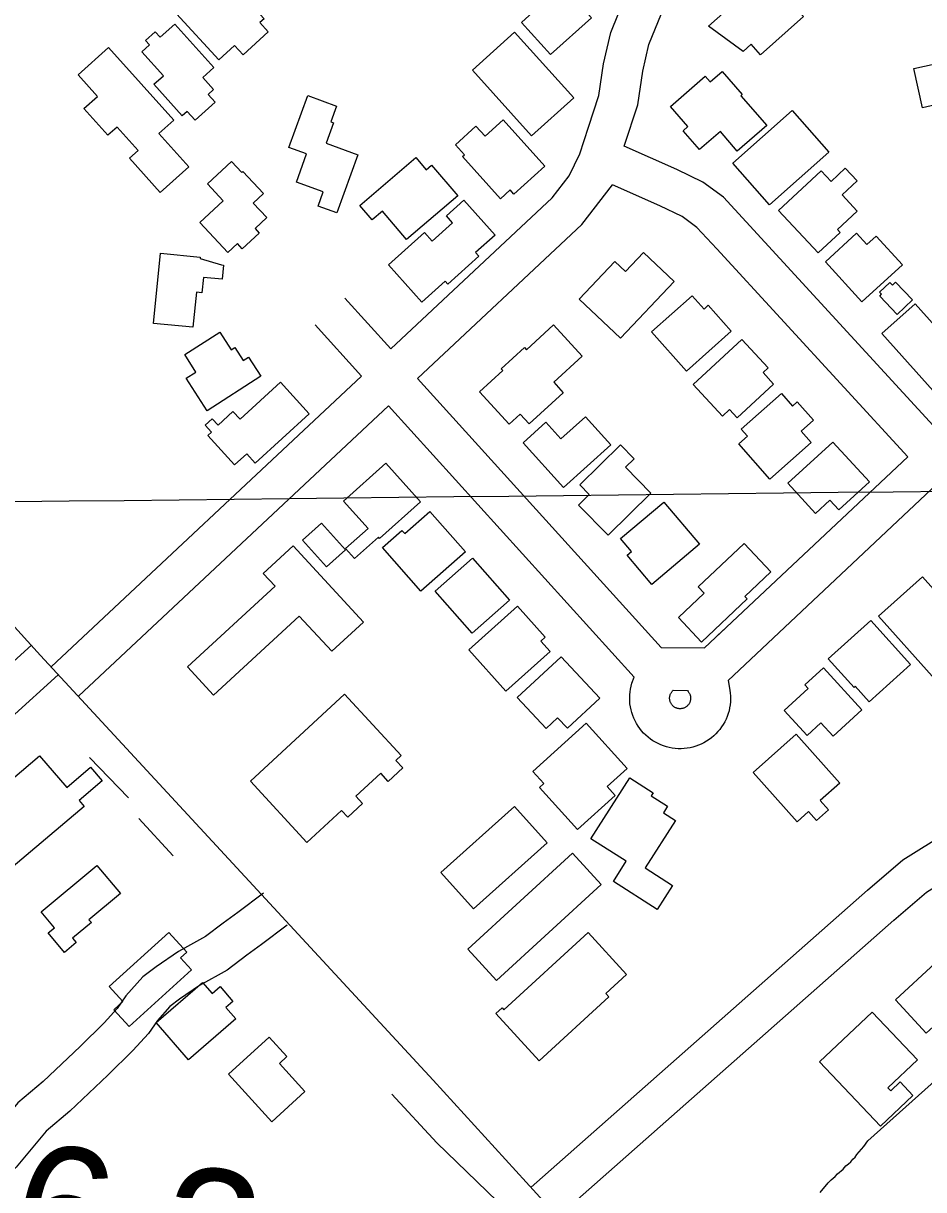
# Model space of a CAD drawing. Extents: x 3704301 to 3742427, y 506229 to 532009.
# Drawn here: x 3730943 to 3731619, y 517460 to 518336 of the extents above; entities that cross this region are included whole.
import ezdxf

# ---------------------------------------------------------------- set-up
doc = ezdxf.new("R2010")
doc.units = 0
for name, color, linetype in [('V-BLDG-OTLN', 7, 'Continuous'), ('V-GRID-MAJR', 7, 'Continuous'), ('V-ROAD-CNTR', 7, 'Continuous'), ('V-SITE-VEGE', 7, 'Continuous'), ('V-SURV-IDEN', 7, 'Continuous'), ('V-TOPO-SHOR', 7, 'Continuous')]:
    doc.layers.add(name, color=color, linetype=linetype)

msp = doc.modelspace()

# ---------------------------------------------------------------- linework, layer by layer
at = {"layer": 'V-BLDG-OTLN'}
for points in [[(3731090.21, 518308.08), (3731058.28, 518342.79), (3731092.04, 518373.85), (3731124.13, 518338.96), (3731121, 518336.08), (3731127.33, 518329.19), (3731108.52, 518311.89), (3731102.02, 518318.95)], [(3731338.26, 518374.79), (3731369.95, 518339.55), (3731339.35, 518312.04), (3731317.55, 518336.27), (3731326.08, 518343.94), (3731316.19, 518354.94)], [(3731457.92, 518333.41), (3731501.28, 518372.03), (3731529.25, 518340.62), (3731496.96, 518311.86), (3731489.9, 518319.78), (3731483.81, 518314.36)], [(3731057.18, 518334.99), (3731086.47, 518302.29), (3731078.15, 518294.84), (3731086.24, 518285.8), (3731082.19, 518282.18), (3731087.51, 518276.24), (3731072.43, 518262.73), (3731066.47, 518269.39), (3731062.64, 518265.97), (3731041.34, 518289.75), (3731048.52, 518296.19), (3731032.41, 518314.18), (3731038.14, 518319.32), (3731035.12, 518322.7), (3731042.34, 518329.17), (3731046.06, 518325.04)], [(3731312.18, 518328.82), (3731356.64, 518279.65), (3731325.07, 518251.1), (3731280.61, 518300.28)], [(3731693.97, 518335.39), (3731704.05, 518290.59), (3731674.18, 518283.86), (3731672.79, 518290.01), (3731661.41, 518287.44), (3731659.82, 518294.48), (3731642.79, 518290.64), (3731645.58, 518278.26), (3731618.67, 518272.2), (3731612.07, 518301.54), (3731638.33, 518307.45), (3731637.8, 518309.81), (3731649.15, 518312.37), (3731646.38, 518324.68)], [(3731007.35, 518317.46), (3731056.34, 518262.96), (3731045.15, 518252.89), (3731067.66, 518227.85), (3731046.2, 518208.57), (3731023.07, 518234.29), (3731029.55, 518240.11), (3731013.75, 518257.69), (3731006.87, 518251.5), (3730988.88, 518271.5), (3730999.1, 518280.69), (3730984.5, 518296.92)], [(3731429.34, 518273.13), (3731455.47, 518295.79), (3731459.1, 518291.6), (3731468.06, 518299.38), (3731483.07, 518282.06), (3731482.09, 518281.2), (3731501.58, 518258.72), (3731479.52, 518239.59), (3731466.79, 518254.28), (3731451.16, 518240.73), (3731438.85, 518254.93), (3731442.43, 518258.04)], [(3731194.48, 518236.83), (3731178.7, 518193.19), (3731164.74, 518198.23), (3731168.64, 518209.01), (3731148.4, 518216.32), (3731156.1, 518237.61), (3731142.85, 518242.4), (3731156.91, 518281.29), (3731178.58, 518273.46), (3731174.24, 518261.47), (3731176.19, 518260.77), (3731170.65, 518245.45)], [(3731548.31, 518238.73), (3731503.68, 518199.3), (3731476.04, 518230.59), (3731520.67, 518270.01)], [(3731303.68, 518263.07), (3731335.09, 518228.35), (3731311.79, 518207.27), (3731308.95, 518210.41), (3731301.71, 518203.85), (3731273.11, 518235.46), (3731274.62, 518236.83), (3731267.8, 518244.37), (3731283.23, 518258.34), (3731290.08, 518250.77)], [(3731097.05, 518163.47), (3731076.03, 518186.02), (3731093.54, 518202.34), (3731081.63, 518215.11), (3731099.62, 518231.88), (3731107.43, 518223.5), (3731108.22, 518224.25), (3731123.65, 518207.7), (3731116.08, 518200.64), (3731126.26, 518189.72), (3731117.35, 518181.41), (3731120.49, 518178.04), (3731107.82, 518166.22), (3731104.18, 518170.12)], [(3731269.58, 518206.02), (3731231, 518173.22), (3731212.95, 518194.45), (3731205.27, 518187.93), (3731195.95, 518198.89), (3731238.11, 518234.73), (3731245.89, 518225.58), (3731249.99, 518229.06)], [(3731540.31, 518163.15), (3731510.51, 518195.06), (3731542.46, 518224.89), (3731549.93, 518216.88), (3731560.62, 518226.86), (3731569.6, 518217.24), (3731558.31, 518206.7), (3731569.62, 518194.6), (3731554.67, 518180.64), (3731556.71, 518178.45)], [(3731217.47, 518154.24), (3731244.6, 518178.47), (3731250.31, 518172.09), (3731265.64, 518185.78), (3731261.04, 518190.94), (3731274.25, 518202.74), (3731297.64, 518176.55), (3731283.03, 518163.51), (3731285.52, 518160.72), (3731262.08, 518139.78), (3731260.2, 518141.87), (3731242.59, 518126.13)], [(3731573.07, 518126.38), (3731545.65, 518156.54), (3731569.13, 518177.89), (3731576.85, 518169.4), (3731583.87, 518175.78), (3731603.57, 518154.11)], [(3731041.16, 518110.26), (3731046.35, 518162.98), (3731076.24, 518160.04), (3731076.14, 518159.02), (3731092.22, 518154.21), (3731093.72, 518154.07), (3731092.67, 518143.38), (3731078.58, 518144.77), (3731077.45, 518133.29), (3731073.34, 518133.7), (3731070.74, 518107.35)], [(3731432.03, 518141.6), (3731391.88, 518099.17), (3731360.88, 518128.5), (3731387.54, 518156.66), (3731395.48, 518149.15), (3731408.98, 518163.42)], [(3731599.67, 518117.06), (3731586.43, 518130.7), (3731587.86, 518132.08), (3731586.4, 518133.59), (3731593.98, 518140.93), (3731595.95, 518138.9), (3731598.28, 518141.17), (3731611, 518128.06)], [(3731415.07, 518103.88), (3731445.5, 518131.04), (3731454.51, 518120.96), (3731457.75, 518123.85), (3731475.01, 518104.53), (3731441.34, 518074.47)], [(3731613.17, 518125.04), (3731658.04, 518074.71), (3731632.97, 518052.36), (3731588.1, 518102.7)], [(3731348.84, 518058.22), (3731323.24, 518034.8), (3731316.45, 518042.22), (3731308.13, 518034.61), (3731285.83, 518058.98), (3731303.32, 518074.99), (3731302.18, 518076.23), (3731319.59, 518092.16), (3731321.13, 518090.47), (3731341.59, 518109.2), (3731363.06, 518085.75), (3731341.61, 518066.12)], [(3731121.59, 518070.55), (3731081.29, 518044.7), (3731065.66, 518069.07), (3731072.95, 518073.75), (3731064.56, 518086.81), (3731090.94, 518103.73), (3731099.42, 518090.51), (3731102.16, 518092.27), (3731108.44, 518082.48), (3731112.34, 518084.98)], [(3731446.35, 518064.49), (3731482.83, 518098.28), (3731502.68, 518076.84), (3731498.83, 518073.27), (3731506.77, 518064.68), (3731479.52, 518039.44), (3731473.74, 518045.69), (3731468.37, 518040.71)], [(3731158.03, 518042.43), (3731117.48, 518005.43), (3731111.11, 518012.41), (3731101.96, 518004.05), (3731081.87, 518026.07), (3731084.67, 518028.63), (3731079.98, 518033.77), (3731085.28, 518038.6), (3731089.58, 518033.89), (3731100.78, 518044.11), (3731106.07, 518038.32), (3731136.47, 518066.06)], [(3731534.97, 518020.8), (3731504.04, 517993.36), (3731480.61, 518019.77), (3731487.18, 518025.6), (3731482.49, 518030.88), (3731512.65, 518057.63), (3731521, 518048.22), (3731524.54, 518051.36), (3731536.8, 518037.53), (3731527.47, 518029.26)], [(3731384.5, 518019.2), (3731349.02, 517986.99), (3731318.6, 518020.5), (3731335.67, 518036), (3731347.02, 518023.48), (3731365.44, 518040.19)], [(3731551.29, 518021.19), (3731578.7, 517991.29), (3731555.68, 517970.19), (3731548.98, 517977.49), (3731538.2, 517967.59), (3731517.48, 517990.2)], [(3731361.14, 517989.09), (3731391.75, 518019.12), (3731401.98, 518008.69), (3731395.46, 518002.3), (3731414.66, 517982.71), (3731382.56, 517951.24), (3731360.38, 517973.86), (3731368.38, 517981.71)], [(3731215.58, 518005.32), (3731241.68, 517976.2), (3731210.93, 517948.64), (3731209.98, 517949.7), (3731192.1, 517933.67), (3731185.38, 517941.17), (3731202.2, 517956.25), (3731183.77, 517976.81)], [(3731248.68, 517969), (3731275.35, 517938.81), (3731241.96, 517909.32), (3731213.1, 517942.01), (3731227.69, 517954.89), (3731229.89, 517952.4)], [(3731424.41, 517976.13), (3731451.09, 517944.4), (3731415.21, 517914.23), (3731396.72, 517936.21), (3731400.07, 517939.02), (3731391.87, 517948.77)], [(3731171.08, 517927.53), (3731153.12, 517947.57), (3731167.37, 517960.34), (3731185.33, 517940.31)], [(3731066.73, 517852.37), (3731132.4, 517912.94), (3731123.54, 517922.54), (3731145.98, 517943.23), (3731198.76, 517886), (3731174.98, 517864.06), (3731150.59, 517890.51), (3731086.27, 517831.19)], [(3731504.7, 517923.69), (3731485.2, 517905.34), (3731487.01, 517903.41), (3731452.62, 517871.05), (3731435.33, 517889.43), (3731454.73, 517907.7), (3731450.23, 517912.48), (3731484.71, 517944.93)], [(3731280.65, 517934.02), (3731308.44, 517902.49), (3731280.43, 517877.8), (3731252.64, 517909.33)], [(3731618.51, 517920.01), (3731647.45, 517887.82), (3731638.29, 517879.59), (3731649.72, 517866.87), (3731625.93, 517845.48), (3731585.56, 517890.4)], [(3731305.74, 517834.18), (3731277.96, 517865.17), (3731314.41, 517897.85), (3731335.24, 517874.62), (3731331.97, 517871.68), (3731338.92, 517863.93)], [(3731579.87, 517887.28), (3731609.61, 517854.15), (3731578.51, 517826.23), (3731568.11, 517837.82), (3731567.19, 517836.99), (3731547.85, 517858.53)], [(3731314.32, 517829.48), (3731347.15, 517860.03), (3731376.19, 517828.83), (3731351.98, 517806.3), (3731344.61, 517814.23), (3731335.98, 517806.2)], [(3731544.16, 517851.74), (3731573.04, 517820.23), (3731551.37, 517800.37), (3731542.31, 517810.26), (3731532, 517800.8), (3731514.69, 517819.68), (3731532.74, 517836.23), (3731530.23, 517838.97)], [(3731113.86, 517766.45), (3731184.6, 517831.78), (3731227.08, 517785.78), (3731223.12, 517782.12), (3731228.31, 517776.5), (3731217.42, 517766.44), (3731211.73, 517772.61), (3731192.98, 517755.3), (3731198.08, 517749.77), (3731186.92, 517739.46), (3731182.23, 517744.53), (3731156.21, 517720.6)], [(3731326.05, 517773.81), (3731366.11, 517810), (3731396.78, 517776.05), (3731381.81, 517762.52), (3731387.78, 517755.91), (3731359.4, 517730.28), (3731330.98, 517761.75), (3731334.26, 517764.71)], [(3731491.48, 517773.2), (3731523.81, 517801.83), (3731556.41, 517765.02), (3731541.78, 517752.07), (3731548.07, 517744.97), (3731539.04, 517736.98), (3731533.08, 517743.72), (3731524.39, 517736.03)], [(3730931, 517698.39), (3730899.24, 517735.83), (3730910.66, 517745.52), (3730909.64, 517746.71), (3730955.62, 517785.71), (3730975.94, 517761.75), (3730993.9, 517776.98), (3731002.57, 517766.77), (3730985.17, 517752.01), (3730988.96, 517747.55)], [(3731369.59, 517723.28), (3731398.77, 517769.03), (3731416.38, 517757.8), (3731414.92, 517755.52), (3731427.14, 517747.73), (3731424.03, 517742.86), (3731432.98, 517737.15), (3731410.26, 517701.54), (3731430.94, 517688.34), (3731419.39, 517670.24), (3731386.42, 517691.27), (3731396.07, 517706.39)], [(3731256.93, 517697.88), (3731312.22, 517747.54), (3731336.71, 517720.28), (3731281.42, 517670.61)], [(3731277.16, 517640.5), (3731355.66, 517712.57), (3731377.24, 517689.06), (3731298.75, 517616.99)], [(3730956.84, 517668.45), (3730998.57, 517703.31), (3731016.24, 517682.16), (3730992.67, 517662.47), (3730994.44, 517660.36), (3730980.37, 517648.6), (3730983.08, 517645.36), (3730974.29, 517638.02), (3730962.08, 517652.64), (3730966.77, 517656.55)], [(3731007.89, 517612.37), (3731052.75, 517653.04), (3731066.13, 517638.28), (3731061.41, 517634), (3731069.65, 517624.91), (3731022.74, 517582.38), (3731011.32, 517594.97), (3731018.1, 517601.11)], [(3731330.8, 517556.64), (3731298.27, 517592.15), (3731302.85, 517596.35), (3731304.18, 517594.9), (3731367.56, 517652.96), (3731396.39, 517621.5), (3731380.77, 517607.2), (3731383.15, 517604.6)], [(3731598.19, 517602.51), (3731627.97, 517629.87), (3731651.86, 517603.88), (3731638.69, 517591.77), (3731642.99, 517587.1), (3731631.84, 517576.86), (3731626.75, 517582.39), (3731621.29, 517577.37)], [(3731043.21, 517585.39), (3731077.96, 517615.44), (3731085.06, 517607.23), (3731091.08, 517612.44), (3731100.75, 517601.25), (3731095.51, 517596.71), (3731103, 517588.05), (3731067.48, 517557.33)], [(3731586.94, 517507.48), (3731541.27, 517555.77), (3731580.9, 517593.25), (3731614.83, 517557.37), (3731592.54, 517536.29), (3731594.67, 517534.04), (3731601.75, 517540.74), (3731611.37, 517530.57)], [(3731129.92, 517510.8), (3731097.38, 517546.58), (3731127.99, 517574.41), (3731141.3, 517559.77), (3731135.61, 517554.6), (3731154.84, 517533.46)]]:
    msp.add_lwpolyline(points, close=True, dxfattribs=at)
at = {"layer": 'V-GRID-MAJR'}
msp.add_spline([(3708498.53, 517706.7), (3713778.1, 517769.29), (3719057.66, 517832.65), (3724337.21, 517896.77), (3729616.75, 517961.66), (3734896.28, 518027.32), (3740175.8, 518093.74), (3740175.81, 518093.74)], degree=3, dxfattribs=at)
at = {"layer": 'V-ROAD-CNTR'}
for points in [[(3731344.55, 517439.32), (3731596.95, 517662.13), (3731621.69, 517683.19), (3731653.88, 517703.41), (3731685.64, 517726.7), (3731716.52, 517752.79), (3731995.83, 518008.79), (3732588.1, 518549.48), (3733431.1, 519327.74)], [(3730111.37, 518791.24), (3730216.17, 518676.63), (3730487.43, 518377.84), (3730956.27, 517861.01), (3731251.17, 517542.21), (3731390.8, 517388.87), (3732381.07, 516287.08), (3733107.12, 515502.53), (3733190.17, 515415.41)], [(3731219.29, 518091.15), (3731340.51, 518204.63), (3731353.18, 518221.13), (3731361.18, 518237.48), (3731367.73, 518257.54), (3731375.42, 518281.27), (3731378.97, 518305.24), (3731384.45, 518328.63), (3731395.49, 518356.12), (3731410.4, 518381.25), (3731430.27, 518409.54), (3731453.22, 518433.01), (3731615.31, 518579.66)], [(3731394.65, 518243.32), (3731404.73, 518274.4), (3731408.46, 518299.61), (3731413.14, 518319.56), (3731422.47, 518342.8), (3731435.61, 518364.95), (3731453.42, 518390.3), (3731474.03, 518411.38), (3731635.53, 518557.5)], [(3731629.37, 518030.7), (3731486.2, 518186.45), (3731469.23, 518204.91), (3731453.56, 518216.24), (3731434.04, 518225.75), (3731394.65, 518243.32)], [(3731239.43, 518068.91), (3731362.81, 518184.41), (3731385.83, 518214.41)], [(3731607.51, 518010.15), (3731464.12, 518166.14), (3731449.2, 518182.37), (3731438.08, 518190.4), (3731421.35, 518198.56), (3731385.83, 518214.41)], [(3731184.85, 518129.2), (3731219.29, 518091.16)], [(3731162.61, 518109.07), (3731197.39, 518070.65)], [(3731472.57, 517842.08), (3731744.08, 518097.39), (3731885.02, 517947.92)], [(3730964.17, 517852.34), (3731197.39, 518070.65)], [(3731239.43, 518068.91), (3731422.32, 517866.91)], [(3730984.67, 517830.44), (3731217.53, 518048.41)], [(3731217.53, 518048.41), (3731401.97, 517844.69)], [(3731454.97, 517866.71), (3731607.51, 518010.15)], [(3731324.7, 517461.81), (3731577.3, 517684.8), (3731603.9, 517707.44), (3731637.01, 517728.24), (3731667.07, 517750.28), (3731696.7, 517775.32), (3731885.02, 517947.92)], [(3731464.67, 517875.83), (3731470.49, 517881.31)], [(3730949.48, 517868.57), (3730596.19, 517548.18)], [(3731422.32, 517866.91), (3731454.97, 517866.71)], [(3730969.63, 517846.35), (3730616.34, 517525.96)], [(3731472.57, 517842.08), (3731473.96, 517834.99), (3731474.26, 517832.76), (3731474.43, 517830.53), (3731474.46, 517828.3), (3731474.36, 517826.06), (3731474.13, 517823.82), (3731473.77, 517821.62), (3731473.28, 517819.43), (3731472.66, 517817.27), (3731471.92, 517815.16), (3731471.05, 517813.1), (3731470.06, 517811.09), (3731468.96, 517809.15), (3731467.73, 517807.26), (3731466.4, 517805.46), (3731464.97, 517803.74), (3731463.44, 517802.1), (3731461.82, 517800.56), (3731460.1, 517799.12), (3731458.3, 517797.78), (3731456.43, 517796.55), (3731454.49, 517795.43), (3731452.49, 517794.43), (3731450.43, 517793.55), (3731448.32, 517792.8), (3731446.17, 517792.17), (3731443.99, 517791.66), (3731441.78, 517791.29), (3731439.55, 517791.05), (3731437.31, 517790.94), (3731435.07, 517790.96), (3731432.84, 517791.11), (3731430.62, 517791.4), (3731428.42, 517791.82), (3731426.24, 517792.36), (3731424.11, 517793.04), (3731422.02, 517793.84), (3731419.97, 517794.76), (3731417.99, 517795.8), (3731416.07, 517796.96), (3731414.22, 517798.22), (3731412.45, 517799.6), (3731410.77, 517801.08), (3731409.18, 517802.64), (3731407.68, 517804.31), (3731406.27, 517806.06), (3731404.99, 517807.89), (3731403.81, 517809.79), (3731402.74, 517811.76), (3731401.79, 517813.79), (3731400.96, 517815.87), (3731400.26, 517818), (3731399.68, 517820.16), (3731399.23, 517822.36), (3731398.92, 517824.58), (3731398.73, 517826.81), (3731398.68, 517829.05), (3731398.76, 517831.29), (3731398.97, 517833.52), (3731399.32, 517835.73), (3731399.79, 517837.92), (3731400.39, 517840.08), (3731401.97, 517844.69)], [(3731442.01, 517834.56), (3731442.62, 517833.87), (3731442.91, 517833.5), (3731443.17, 517833.12), (3731443.42, 517832.73), (3731443.64, 517832.31), (3731443.83, 517831.89), (3731444, 517831.45), (3731444.14, 517831.01), (3731444.26, 517830.56), (3731444.35, 517830.1), (3731444.41, 517829.65), (3731444.44, 517829.18), (3731444.45, 517828.71), (3731444.43, 517828.24), (3731444.38, 517827.79), (3731444.31, 517827.32), (3731444.21, 517826.87), (3731444.08, 517826.43), (3731443.92, 517825.98), (3731443.74, 517825.55), (3731443.54, 517825.13), (3731443.3, 517824.72), (3731443.05, 517824.34), (3731442.78, 517823.97), (3731442.48, 517823.6), (3731442.16, 517823.27), (3731441.82, 517822.94), (3731441.47, 517822.65), (3731441.09, 517822.37), (3731440.7, 517822.11), (3731440.3, 517821.88), (3731439.88, 517821.67), (3731439.45, 517821.49), (3731439.02, 517821.33), (3731438.57, 517821.2), (3731438.11, 517821.09), (3731437.65, 517821.02), (3731437.2, 517820.97), (3731436.73, 517820.94), (3731436.26, 517820.95), (3731435.8, 517820.98), (3731435.33, 517821.04), (3731434.88, 517821.13), (3731434.42, 517821.24), (3731433.98, 517821.38), (3731433.54, 517821.55), (3731433.12, 517821.74), (3731432.71, 517821.95), (3731432.31, 517822.2), (3731431.92, 517822.46), (3731431.56, 517822.74), (3731431.21, 517823.05), (3731430.87, 517823.38), (3731430.56, 517823.73), (3731430.28, 517824.08), (3731430.01, 517824.47), (3731429.76, 517824.87), (3731429.54, 517825.28), (3731429.34, 517825.69), (3731429.17, 517826.13), (3731429.02, 517826.58), (3731428.9, 517827.02), (3731428.81, 517827.48), (3731428.74, 517827.93), (3731428.7, 517828.4), (3731428.69, 517828.87), (3731428.71, 517829.34), (3731428.75, 517829.8), (3731428.83, 517830.26), (3731428.92, 517830.71), (3731429.05, 517831.16), (3731429.2, 517831.6), (3731429.38, 517832.03), (3731429.58, 517832.45), (3731429.81, 517832.86), (3731430.06, 517833.25), (3731430.33, 517833.63), (3731430.63, 517833.99), (3731430.94, 517834.33), (3731431.42, 517834.79), (3731431.25, 517834.64)], [(3731431.42, 517834.79), (3731442.01, 517834.56)], [(3731123.65, 517682.4), (3731104.43, 517668.07), (3731093.35, 517659.95), (3731080.11, 517649.96), (3731059.81, 517638.78), (3731043.12, 517627.2), (3731033.02, 517619.71), (3731020.42, 517605.34), (3731013.82, 517595.85), (3731004.08, 517585.13), (3730985.94, 517567.33), (3730958.32, 517541.09), (3730939.27, 517524.97), (3730916.23, 517497.61), (3730885.36, 517469.15), (3730854.53, 517445.51), (3730829.42, 517419.49), (3730803.84, 517395.36)], [(3731141.58, 517658.35), (3731122.27, 517643.95), (3731111.26, 517635.87), (3731096.46, 517624.71), (3731075.64, 517613.25), (3731060.6, 517602.81), (3731053.46, 517597.52), (3731044.09, 517586.83), (3731037.33, 517577.12), (3731025.7, 517564.32), (3731006.78, 517545.75), (3730978.36, 517518.75), (3730960.59, 517503.7), (3730937.96, 517476.84), (3730904.7, 517446.18), (3730874.57, 517423.06), (3730850.51, 517398.15), (3730824.42, 517373.53)]]:
    msp.add_lwpolyline(points, dxfattribs=at)
at = {"layer": 'V-SITE-VEGE'}
msp.add_lwpolyline([(3731541.65, 517457.68), (3731547.85, 517464.95), (3731550.01, 517467.21), (3731552.89, 517469.73), (3731554.8, 517471.74), (3731558.89, 517475.28), (3731561.03, 517477.78), (3731562.96, 517479.3), (3731564.64, 517480.81), (3731566.31, 517482.81), (3731567.98, 517484.33), (3731569.17, 517486.32), (3731574.42, 517492.33), (3731577.5, 517496.58), (3731958.37, 517837.33), (3732318.86, 518171.36)], dxfattribs=at)
at = {"layer": 'V-TOPO-SHOR'}
for p, q in [((3731022.37, 517754.11), (3730992.97, 517784.24)), ((3731055.92, 517710.43), (3731030.12, 517738.47))]:
    msp.add_line(p, q, dxfattribs=at)
msp.add_lwpolyline([(3731314.3, 517436.64), (3731253.91, 517494.96), (3731219.99, 517531.53)], dxfattribs=at)

# ---------------------------------------------------------------- texts
at = {"layer": 'V-SURV-IDEN'}
msp.add_text('368+86.2', height=100, rotation=351.43383, dxfattribs=at).set_placement((3730558.17, 517453.92))

doc.saveas('drawing.dxf')
